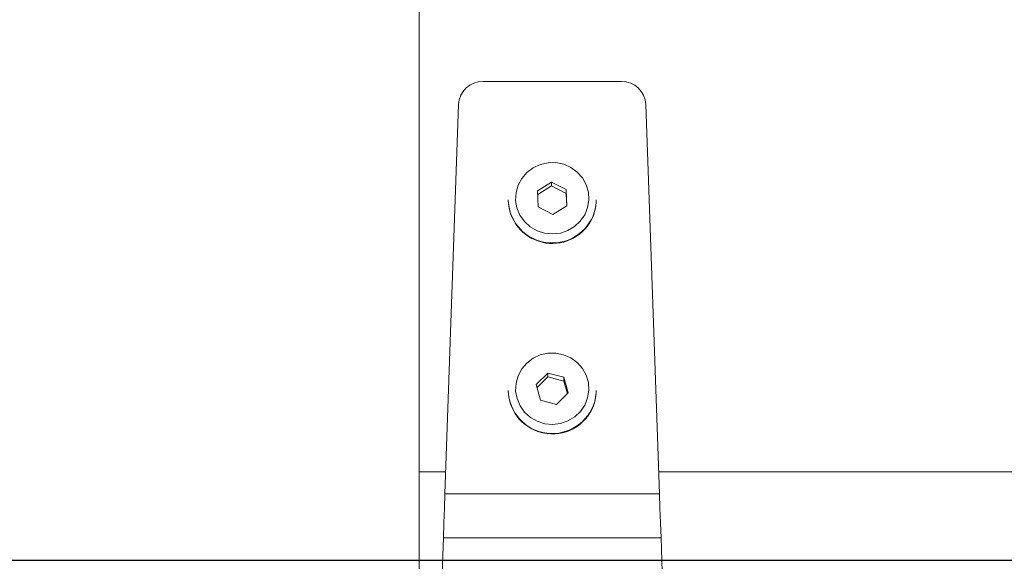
# Model space of a CAD drawing. Header units: centimetres. Extents: x -15121 to 30567, y -60641 to 0.
# Tile 359 of 656: x 1055 to 1075, y -23133 to -23122. Entities that reach past the tile are written whole.
import ezdxf

# ---------------------------------------------------------------- set-up
doc = ezdxf.new("R2010")
doc.units = ezdxf.units.CM
doc.header["$LTSCALE"] = 60
doc.layers.add('AIKA wymiarowanie rzut lobby', color=7, linetype='Continuous')
doc.layers.add('IS_Grzejnik', color=15, linetype='Continuous', lineweight=5)
doc.styles.add('wymiar', font='txt.shx', dxfattribs={"width": 0.6})
doc.dimstyles.new('Dwudziestka', dxfattribs={"dimtxt": 7, "dimasz": 0.7, "dimexe": 5, "dimexo": 0, "dimgap": 2.5, "dimtad": 1, "dimtoh": 1, "dimdec": 3, "dimrnd": 0.5, "dimdsep": 46, "dimtxsty": 'wymiar', "dimblk": 'znacznik', "dimcen": 0, "dimdle": 5, "dimse1": 1, "dimse2": 1, "dimclrd": 256, "dimclre": 256, "dimclrt": 256, "dimadec": 0, "dimazin": 0, "dimtfac": 0.4, "dimtdec": 3, "dimtix": 1, "dimtofl": 0, "dimtmove": 2, "dimatfit": 3, "dimldrblk": 'znacznik', "dimfxl": 1, "dimtolj": 1, "dimarcsym": 0})

# ---------------------------------------------------------------- blocks, each defined once
blk = doc.blocks.new('znacznik')
at = {"color": 0}
for points in [[(0, -5), (0, 5)], [(-4, 0), (4, 0)]]:
    blk.add_lwpolyline(points, dxfattribs=at)
at = {"color": 1}
blk.add_lwpolyline([(-2.121, -2.121), (2.121, 2.121)], dxfattribs=at)
blk = doc.blocks.new('*D4652')
at = {"layer": 'AIKA wymiarowanie rzut lobby', "lineweight": -2, "transparency": 16777216}
blk.add_line((970.468, -23133.282), (1347.026, -23133.282), dxfattribs=at)
at = {"layer": 'Defpoints', "color": 0, "transparency": 16777216}
for p in [(1347.726, -23133.282), (969.768, -23147.522), (1347.726, -23148.818)]:
    blk.add_point(p, dxfattribs=at)
at = {"layer": 'AIKA wymiarowanie rzut lobby', "linetype": 'ByBlock', "lineweight": -2, "transparency": 16777216, "xscale": 0.7, "yscale": 0.7, "zscale": 0.7, "rotation": 180}
blk.add_blockref('znacznik', (969.768, -23133.282), dxfattribs=at)
at = {"layer": 'AIKA wymiarowanie rzut lobby', "linetype": 'ByBlock', "lineweight": -2, "transparency": 16777216, "xscale": 0.7, "yscale": 0.7, "zscale": 0.7}
blk.add_blockref('znacznik', (1347.726, -23133.282), dxfattribs=at)
at = {"layer": 'AIKA wymiarowanie rzut lobby', "transparency": 16777216, "insert": (1158.747, -23127.282), "char_height": 7, "attachment_point": 5, "style": 'wymiar'}
blk.add_mtext('\\A1;378', dxfattribs=at)

msp = doc.modelspace()

# ---------------------------------------------------------------- linework, layer by layer
at = {"layer": 'IS_Grzejnik', "color": 15}
for p, q in [((1063.0912, -23131.4722), (1063.0912, -23107.8686)), ((1067.2279, -23123.4859), (1064.3945, -23123.4859)), ((1063.8948, -23123.9565), (1063.6166, -23131.9222)), ((1068.0058, -23131.9222), (1067.7276, -23123.9565)), ((1065.7967, -23125.5445), (1065.5098, -23125.7222)), ((1065.5131, -23125.7988), (1065.7967, -23125.6232)), ((1066.0981, -23125.6978), (1065.7967, -23125.5445)), ((1065.7967, -23125.6232), (1065.7967, -23125.5445)), ((1065.7967, -23125.6232), (1066.0981, -23125.7765)), ((1065.5098, -23125.7222), (1065.5242, -23126.0531)), ((1066.1126, -23126.0287), (1066.0981, -23125.6978)), ((1066.0981, -23125.7765), (1066.0981, -23125.6978)), ((1066.0981, -23125.7765), (1066.1093, -23126.0308)), ((1064.9112, -23125.9092), (1064.9112, -23125.9204)), ((1065.5242, -23126.0531), (1065.8256, -23126.2064)), ((1065.8256, -23126.2064), (1066.1126, -23126.0287)), ((1066.7112, -23125.9204), (1066.7112, -23125.9092)), ((1065.7229, -23129.453), (1065.4827, -23129.6875)), ((1066.0514, -23129.5384), (1065.7229, -23129.453)), ((1065.7229, -23129.5318), (1065.7229, -23129.453)), ((1065.4827, -23129.6875), (1065.571, -23130.0074)), ((1065.4998, -23129.7495), (1065.7229, -23129.5318)), ((1065.7229, -23129.5318), (1066.0514, -23129.6172)), ((1066.1397, -23129.8584), (1066.0514, -23129.5384)), ((1066.0514, -23129.6172), (1066.0514, -23129.5384)), ((1066.0514, -23129.6172), (1066.1226, -23129.8751)), ((1064.9112, -23129.8067), (1064.9112, -23129.8179)), ((1065.8995, -23130.0928), (1066.1397, -23129.8584)), ((1066.7112, -23129.8179), (1066.7112, -23129.8067)), ((1065.571, -23130.0074), (1065.8995, -23130.0928)), ((1063.0912, -23142.5947), (1063.0912, -23131.4722)), ((1063.6323, -23131.4722), (1063.0912, -23131.4722)), ((1258.1923, -23131.4722), (1067.9901, -23131.4722)), ((1068.0058, -23131.9222), (1063.6166, -23131.9222)), ((1063.5852, -23132.822), (1063.3592, -23139.2916)), ((1068.0372, -23132.822), (1063.5852, -23132.822)), ((1068.2631, -23139.2916), (1068.0372, -23132.822))]:
    msp.add_line(p, q, dxfattribs=at)
for points in [[(1066.4761, -23126.2136), (1066.5351, -23126.0664), (1066.5603, -23125.9103), (1066.5505, -23125.7526), (1066.5061, -23125.6006), (1066.4292, -23125.4615), (1066.3235, -23125.3417), (1066.1937, -23125.2469), (1066.0461, -23125.1814), (1065.8875, -23125.1485), (1065.7253, -23125.1495), (1065.5672, -23125.1844), (1065.4204, -23125.2517), (1065.2919, -23125.3481), (1065.1877, -23125.4692), (1065.1127, -23125.6093), (1065.0703, -23125.7618), (1065.0626, -23125.9197), (1065.0898, -23126.0755), (1065.1508, -23126.2219), (1065.2427, -23126.3521), (1065.3611, -23126.46), (1065.5006, -23126.5406), (1065.6547, -23126.5901), (1065.816, -23126.6062), (1065.9771, -23126.5881), (1066.1305, -23126.5367), (1066.2689, -23126.4544), (1066.3859, -23126.345), (1066.4761, -23126.2136)], [(1066.5358, -23129.9614), (1066.5605, -23129.8052), (1066.5501, -23129.6475), (1066.5051, -23129.4956), (1066.4277, -23129.3568), (1066.3215, -23129.2374), (1066.1914, -23129.143), (1066.0435, -23129.0781), (1065.8848, -23129.0457), (1065.7226, -23129.0473), (1065.5646, -23129.0828), (1065.4181, -23129.1506), (1065.29, -23129.2475), (1065.1862, -23129.3689), (1065.1117, -23129.5093), (1065.0699, -23129.6619), (1065.0627, -23129.8198), (1065.0906, -23129.9755), (1065.1521, -23130.1217), (1065.2445, -23130.2516), (1065.3633, -23130.3591), (1065.5031, -23130.4392), (1065.6573, -23130.4882), (1065.8187, -23130.5037), (1065.9798, -23130.485), (1066.1329, -23130.4331), (1066.271, -23130.3502), (1066.3877, -23130.2404), (1066.4773, -23130.1087), (1066.5358, -23129.9614)], [(1066.7112, -23129.8067), (1066.7097, -23129.8576), (1066.6808, -23130.0328)], [(1066.6808, -23130.044), (1066.7097, -23129.8689), (1066.7112, -23129.8179)], [(1063.6166, -23131.9222), (1063.6062, -23132.2193), (1063.5957, -23132.5198), (1063.5852, -23132.822)], [(1068.0372, -23132.822), (1068.0267, -23132.5198), (1068.0162, -23132.2193), (1068.0058, -23131.9222)]]:
    msp.add_lwpolyline(points, dxfattribs=at)
for centre, radius, start, end in [((1064.3884, -23123.9801), 0.4942, 89.29959, 177.26533), ((1067.2339, -23123.9801), 0.4942, 2.73506, 90.70001), ((1065.8135, -23125.8886), 0.9026, 181.3054, 331.81141), ((1065.8135, -23125.8999), 0.9026, 181.3054, 331.81141), ((1065.8529, -23125.9089), 0.8583, 331.76114, 359.97946), ((1065.8529, -23125.9201), 0.8583, 331.76114, 359.97946), ((1065.8129, -23129.7871), 0.9019, 181.24617, 344.19018), ((1065.8131, -23129.7971), 0.9021, 181.32483, 344.11152)]:
    msp.add_arc(centre, radius, start, end, dxfattribs=at)

# ---------------------------------------------------------------- dimensions: what is measured, and where the dimension line sits
at = {"layer": 'AIKA wymiarowanie rzut lobby', "color": 8}
dim = msp.add_linear_dim(base=(1347.7262, -23133.2825), p1=(969.7684, -23147.5215), p2=(1347.7262, -23148.8185), dimstyle='Dwudziestka', dxfattribs=at)
dim.commit()
dim.dimension.update_dxf_attribs({"geometry": '*D4652', "text_midpoint": (1158.7473, -23127.2825)})

doc.saveas('drawing.dxf')
